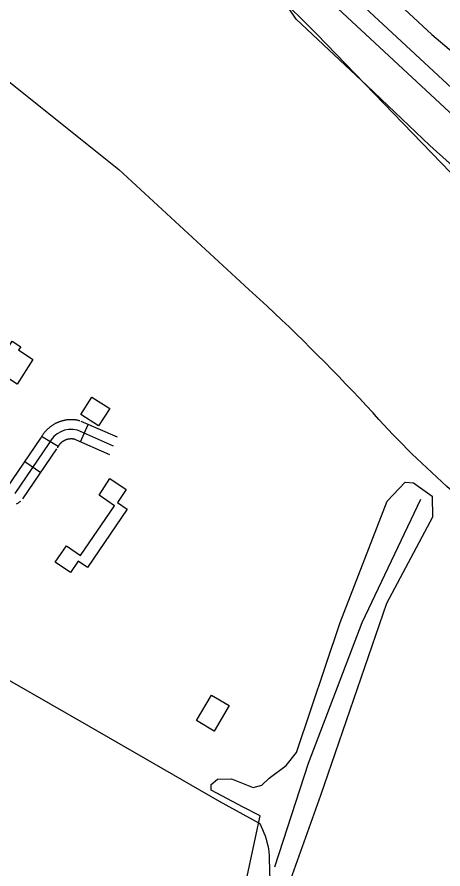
# Model space of a CAD drawing. Extents: x 3477039 to 3515015, y 546746 to 572297.
# Drawn here: x 3500384 to 3501049, y 555126 to 556455 of the extents above; entities that cross this region are included whole.
import ezdxf

# ---------------------------------------------------------------- set-up
doc = ezdxf.new("R2010")
doc.units = 0
for name, color, linetype in [('V-BLDG-OTLN', 7, 'Continuous'), ('V-BORW-LINE', 7, 'Continuous'), ('V-DTCH-CNTR', 7, 'Continuous'), ('V-LEVE-TOET', 7, 'Continuous'), ('V-ROAD-CNTR', 7, 'Continuous'), ('V-SITE-VEGE', 7, 'Continuous'), ('V-SURV-LINE', 7, 'Continuous'), ('V-TOPO-SHOR', 7, 'Continuous')]:
    doc.layers.add(name, color=color, linetype=linetype)

msp = doc.modelspace()

# ---------------------------------------------------------------- linework, layer by layer
at = {"layer": 'V-BLDG-OTLN'}
for points in [[(3500384.3, 555882.2), (3500326.4, 555920.3), (3500350.6, 555957.1), (3500372.2, 555942.8), (3500376.5, 555949.3), (3500389.8, 555940.6), (3500386.5, 555935.7), (3500408.7, 555921.1)], [(3500528.8, 555844.5), (3500511.1, 555817.3), (3500483.4, 555835.3), (3500501, 555862.3)], [(3500529.1, 555735.4), (3500554.5, 555718.1), (3500540.7, 555697.9), (3500555.9, 555687.6), (3500494, 555596.5), (3500479.5, 555606.4), (3500467.4, 555588.6), (3500443.7, 555604.7), (3500461.1, 555630.3), (3500483.3, 555615.1), (3500536.1, 555692.8), (3500512.3, 555709)], [(3500715.1, 555381.1), (3500691.5, 555341.2), (3500664.2, 555357.4), (3500687.7, 555397)]]:
    msp.add_lwpolyline(points, close=True, dxfattribs=at)
at = {"layer": 'V-BORW-LINE'}
msp.add_spline([(3499164.6, 559348.7), (3499177.7, 559343.6), (3499253.1, 559286.6), (3499284.2, 559256.2), (3499340.3, 559162.7), (3499365.6, 559130.6), (3499418.8, 559027.6), (3499490.6, 558925.5), (3499562.6, 558815.6), (3499623.7, 558705.6), (3499732.6, 558566.2), (3499802, 558469.6), (3499836.5, 558399.4), (3499853.9, 558358.5), (3499877.1, 558317.8), (3499952, 558214.8), (3500014.3, 558103.6), (3500057.3, 558035.9), (3500137.9, 557923.9), (3500198.3, 557857.1), (3500226.1, 557823.9), (3500270.2, 557752.4), (3500387.5, 557602.9), (3500466.9, 557510.8), (3500547.1, 557408.7), (3500573.5, 557393.7), (3500605.7, 557377.4), (3500638.1, 557351.4), (3500672.7, 557336.7), (3500742.7, 557273.2), (3500763, 557238.2), (3500819.6, 557164.4), (3500870.3, 557090), (3500893.9, 557047.1), (3500988.9, 556913.8), (3501016.4, 556874.7), (3501074.3, 556792.3), (3501160.7, 556687.5), (3501225.3, 556620), (3501306.7, 556520.2), (3501379.4, 556451.4), (3501437.1, 556386), (3501509.6, 556320.6), (3501536.3, 556289.3), (3501569.9, 556262.6), (3501741.3, 556093.5), (3501842, 556015.4), (3501948.8, 555911.9), (3501982.3, 555874.5), (3502018.7, 555839.7), (3502083.6, 555764.5), (3502182.9, 555678.6), (3502178.6, 555657), (3502148.7, 555656.1), (3502083.9, 555685.5), (3502046.5, 555708.2), (3501971, 555768.8), (3501900.8, 555812.8), (3501802.6, 555901), (3501714.1, 555994.5), (3501650.3, 556053.8), (3501543.4, 556192.3), (3501512.6, 556223.2), (3501487.1, 556253.4), (3501448.5, 556289.6), (3501413.7, 556309.9), (3501238.6, 556442.4), (3500990, 556674), (3500906.7, 556774.2), (3500828.9, 556893.6), (3500807.9, 556933.4), (3500757.5, 556994.7), (3500739.5, 557031.5), (3500665.7, 557130.9), (3500609.2, 557191.2), (3500584.6, 557223.4), (3500543.9, 557251), (3500471.6, 557290.8), (3500410.2, 557351.2), (3500386.4, 557382), (3500344.9, 557450.9), (3500299.6, 557542.6), (3500235.9, 557636), (3500157.7, 557736.4), (3500127.6, 557767.1), (3500082.4, 557828.6), (3499881.3, 558136.7), (3499804.7, 558251.3), (3499742.4, 558315.1), (3499681.3, 558392.5), (3499652.5, 558423), (3499529.7, 558606.2), (3499513.4, 558638.4), (3499504.7, 558668.7), (3499491.4, 558706.1), (3499421.3, 558847), (3499338.2, 558979)], degree=3, dxfattribs=at)
at = {"layer": 'V-DTCH-CNTR'}
for points in [[(3500168.3, 555534), (3500315.4, 555452.4), (3500495.6, 555349.1), (3500699.3, 555231.6), (3500762.7, 555196.7)], [(3500762.7, 555196.7), (3500765.1, 555192.1), (3500767.3, 555187.4), (3500769.3, 555182.6), (3500771.1, 555177.7), (3500772.7, 555172.7), (3500774.1, 555167.7), (3500775.2, 555162.6), (3500776.2, 555157.5), (3500776.9, 555152.3), (3500777.4, 555147.1), (3500777.6, 555141.9), (3500779.8, 555072.6)]]:
    msp.add_lwpolyline(points, dxfattribs=at)
at = {"layer": 'V-LEVE-TOET'}
for points in [[(3501765.2, 555567.3), (3501648.5, 555677), (3501522.6, 555794.4), (3501373.7, 555929), (3501232.5, 556060.4), (3501114.8, 556176.9), (3501028.4, 556254.8), (3500929.7, 556348.6), (3500819.7, 556451.9), (3500765.4, 556532.6), (3500698.5, 556639), (3500605.3, 556779.9), (3500506.2, 556937.1), (3500418.9, 557080.3), (3500408.5, 557097.1), (3500405.8, 557102), (3500399, 557112.9), (3500390, 557128.3), (3500366.4, 557175.8), (3500294.5, 557268.7), (3500228, 557376.4)], [(3500960.6, 556494), (3501031.2, 556427.9), (3501102.7, 556367.6), (3501186, 556284.2), (3501257, 556222.1), (3501341.7, 556145.1), (3501444.9, 556041.3), (3501552.6, 555950.2), (3501655.3, 555850.5), (3501803.8, 555709)]]:
    msp.add_lwpolyline(points, dxfattribs=at)
at = {"layer": 'V-ROAD-CNTR'}
for p, q in [((3500482.9, 555792.3), (3500495, 555819.7)), ((3500448.1, 555785.1), (3500422.4, 555800.6)), ((3500396.4, 555761.7), (3500421.2, 555744.8))]:
    msp.add_line(p, q, dxfattribs=at)
for points in [[(3496885, 561531.7), (3496981.8, 561359.3), (3497177.7, 561015.5), (3497344.6, 560720.3), (3497526.1, 560393.2), (3497906.7, 559720.8), (3498102.6, 559404.3), (3498398.9, 558897.5), (3498714.3, 558355.9), (3498913.4, 558032.2), (3499011.2, 557897.5), (3499269.5, 557544), (3499385.3, 557402.7), (3499670.8, 557083.7), (3499981.3, 556735.8), (3500083.1, 556622.9), (3500127.5, 556569.4), (3500201.3, 556502.8), (3500337, 556381.5), (3500543.1, 556217.4), (3500745.8, 556030.3)], [(3500337, 556381.5), (3500543.1, 556217.4), (3500745.8, 556030.3)], [(3500939.6, 555837.5), (3500929, 555848.9), (3500918.3, 555860.4), (3500907.6, 555871.8), (3500896.8, 555883.1), (3500886, 555894.3), (3500875.1, 555905.5), (3500864.2, 555916.7), (3500853.1, 555927.8), (3500842.1, 555938.8), (3500831, 555949.8), (3500819.8, 555960.7), (3500808.6, 555971.6), (3500797.3, 555982.4), (3500785.9, 555993.2), (3500774.5, 556003.9), (3500763.1, 556014.5), (3500751.6, 556025.1), (3500745.8, 556030.3)], [(3500939.6, 555837.5), (3500929, 555848.9), (3500918.3, 555860.4), (3500907.6, 555871.8), (3500896.8, 555883.1), (3500886, 555894.3), (3500875.1, 555905.5), (3500864.2, 555916.7), (3500853.1, 555927.8), (3500842.1, 555938.8), (3500831, 555949.8), (3500819.8, 555960.7), (3500808.6, 555971.6), (3500797.3, 555982.4), (3500785.9, 555993.2), (3500774.5, 556003.9), (3500763.1, 556014.5), (3500751.6, 556025.1), (3500745.8, 556030.3)], [(3501087, 555695.2), (3501078.8, 555702), (3501070.7, 555708.9), (3501062.7, 555715.9), (3501054.7, 555722.9), (3501046.8, 555730), (3501038.9, 555737.1), (3501031.1, 555744.4), (3501023.3, 555751.6), (3501015.6, 555758.9), (3501007.9, 555766.3), (3501000.3, 555773.8), (3500992.8, 555781.2), (3500985.3, 555788.8), (3500977.9, 555796.4), (3500970.5, 555804.1), (3500963.2, 555811.8), (3500955.9, 555819.6), (3500948.7, 555827.4), (3500941.6, 555835.3), (3500939.6, 555837.5)], [(3501087, 555695.2), (3501078.8, 555702), (3501070.7, 555708.9), (3501062.7, 555715.9), (3501054.7, 555722.9), (3501046.8, 555730), (3501038.9, 555737.1), (3501031.1, 555744.4), (3501023.3, 555751.6), (3501015.6, 555758.9), (3501007.9, 555766.3), (3501000.3, 555773.8), (3500992.8, 555781.2), (3500985.3, 555788.8), (3500977.9, 555796.4), (3500970.5, 555804.1), (3500963.2, 555811.8), (3500955.9, 555819.6), (3500948.7, 555827.4), (3500941.6, 555835.3), (3500939.6, 555837.5)], [(3500482, 555825.2), (3500481.2, 555825.4), (3500480.2, 555825.7), (3500479.3, 555825.8), (3500478.4, 555826), (3500477.5, 555826.2), (3500476.6, 555826.3), (3500475.7, 555826.5), (3500474.7, 555826.6), (3500473.7, 555826.7), (3500472.8, 555826.8), (3500471.9, 555826.8), (3500471, 555826.9), (3500470, 555826.9), (3500469.1, 555826.9), (3500468.2, 555826.9), (3500467.2, 555826.9), (3500466.3, 555826.9), (3500465.3, 555826.8), (3500464.4, 555826.8), (3500463.5, 555826.7), (3500462.5, 555826.6), (3500461.6, 555826.5), (3500460.7, 555826.3), (3500459.7, 555826.2), (3500458.8, 555826), (3500457.9, 555825.8), (3500457, 555825.7), (3500456.1, 555825.4), (3500455.1, 555825.2), (3500454.3, 555825), (3500453.4, 555824.7), (3500452.5, 555824.4), (3500451.5, 555824.1), (3500450.7, 555823.8), (3500449.8, 555823.5), (3500448.9, 555823.2), (3500448.1, 555822.8), (3500447.2, 555822.5), (3500446.3, 555822.1), (3500445.5, 555821.7), (3500444.6, 555821.3), (3500443.8, 555820.8), (3500443, 555820.4), (3500442.1, 555819.9), (3500441.3, 555819.5), (3500440.6, 555819), (3500439.7, 555818.5), (3500439, 555818), (3500438.2, 555817.5), (3500437.4, 555816.9), (3500436.7, 555816.4), (3500435.9, 555815.8), (3500435.2, 555815.2), (3500434.5, 555814.7), (3500433.7, 555814), (3500433, 555813.4), (3500432.3, 555812.8), (3500431.6, 555812.2), (3500430.9, 555811.5), (3500430.3, 555810.8), (3500429.7, 555810.2), (3500429, 555809.5), (3500428.4, 555808.8), (3500427.8, 555808.1), (3500427.2, 555807.4), (3500426.6, 555806.6), (3500426, 555805.9), (3500425.4, 555805.2), (3500424.9, 555804.4), (3500424.3, 555803.6), (3500423.8, 555802.8), (3500423.3, 555802.1), (3500422.8, 555801.2), (3500422.3, 555800.4), (3500421.9, 555799.6), (3500421.4, 555798.8), (3500421, 555798), (3500420.5, 555797.1), (3500420.2, 555796.4), (3500420.2, 555796.4)], [(3500540.8, 555799.6), (3500484.4, 555824.4)], [(3500534.7, 555785.8), (3500478.3, 555810.7)], [(3500368.2, 555720.3), (3500421.2, 555798.2)], [(3500474.6, 555796.2), (3500474.2, 555796.3), (3500473.8, 555796.4), (3500473.4, 555796.5), (3500472.9, 555796.5), (3500472.6, 555796.6), (3500472.1, 555796.7), (3500471.7, 555796.7), (3500471.3, 555796.8), (3500470.9, 555796.8), (3500470.5, 555796.9), (3500470.1, 555796.9), (3500469.6, 555796.9), (3500469.3, 555796.9), (3500468.9, 555796.9), (3500468.4, 555796.9), (3500468, 555796.9), (3500467.6, 555796.9), (3500467.2, 555796.9), (3500466.8, 555796.9), (3500466.3, 555796.8), (3500465.9, 555796.8), (3500465.5, 555796.7), (3500465.1, 555796.7), (3500464.7, 555796.6), (3500464.3, 555796.5), (3500463.9, 555796.4), (3500463.5, 555796.4), (3500463.1, 555796.3), (3500462.7, 555796.2), (3500462.3, 555796.1), (3500461.9, 555795.9), (3500461.5, 555795.8), (3500461.1, 555795.7), (3500460.7, 555795.6), (3500460.3, 555795.4), (3500460, 555795.3), (3500459.5, 555795.1), (3500459.1, 555794.9), (3500458.8, 555794.8), (3500458.4, 555794.6), (3500458.1, 555794.4), (3500457.7, 555794.2), (3500457.3, 555794), (3500457, 555793.9), (3500456.6, 555793.6), (3500456.2, 555793.4), (3500455.9, 555793.2), (3500455.5, 555793), (3500455.2, 555792.7), (3500454.8, 555792.5), (3500454.5, 555792.3), (3500454.2, 555792), (3500453.9, 555791.8), (3500453.5, 555791.5), (3500453.2, 555791.2), (3500452.9, 555791), (3500452.6, 555790.7), (3500452.3, 555790.4), (3500452, 555790.1), (3500451.7, 555789.8), (3500451.4, 555789.5), (3500451.1, 555789.2), (3500450.9, 555788.9), (3500450.6, 555788.6), (3500450.3, 555788.3), (3500450.1, 555788), (3500449.8, 555787.6), (3500449.5, 555787.3), (3500449.3, 555787), (3500449.1, 555786.6), (3500448.8, 555786.3), (3500448.6, 555785.9), (3500448.4, 555785.6), (3500448.2, 555785.2), (3500448, 555784.9), (3500447.8, 555784.5), (3500447.6, 555784.1), (3500447.4, 555783.8), (3500447.2, 555783.3), (3500447.1, 555783.1)], [(3500528.7, 555772.1), (3500472.3, 555797)], [(3500433.6, 555789.8), (3500380.7, 555711.9)], [(3500393.1, 555703.4), (3500446, 555781.3)], [(3500383.3, 555695.6), (3500384.3, 555696.2), (3500385.2, 555696.7), (3500386.2, 555697.4), (3500387.1, 555698), (3500388, 555698.7), (3500389, 555699.4), (3500389.8, 555700)]]:
    msp.add_lwpolyline(points, dxfattribs=at)
msp.add_arc((3500468.6, 555773.2), 38.7, 75.5183, 154.6388, dxfattribs=at)
at = {"layer": 'V-SITE-VEGE'}
for p, q in [((3500961.8, 555699.6), (3500989.9, 555729.5)), ((3500989.9, 555729.5), (3501002.6, 555728.6)), ((3501002.6, 555728.6), (3501031.6, 555707.7)), ((3501031.6, 555707.7), (3501032.5, 555675.1)), ((3500888.3, 555510.4), (3500961.8, 555699.6)), ((3501032.5, 555675.1), (3500960.8, 555540.2)), ((3500960.8, 555540.2), (3500857.4, 555240.4)), ((3500820.3, 555307.5), (3500888.3, 555510.4)), ((3500804, 555287.6), (3500820.3, 555307.5)), ((3500777.7, 555267.7), (3500804, 555287.6)), ((3500687.1, 555257.8), (3500697.1, 555265.9)), ((3500697.1, 555265.9), (3500718.8, 555266.8)), ((3500718.8, 555266.8), (3500734.2, 555260.4)), ((3500765.9, 555256.8), (3500777.7, 555267.7)), ((3500687.1, 555248.7), (3500687.1, 555257.8)), ((3500734.2, 555260.4), (3500752.3, 555253.2)), ((3500752.3, 555253.2), (3500765.9, 555256.8)), ((3500736.9, 555222.4), (3500687.1, 555248.7)), ((3500857.4, 555240.4), (3500792.8, 555059.2)), ((3500763.2, 555208.8), (3500736.9, 555222.4)), ((3500742, 555109.7), (3500763.2, 555208.8))]:
    msp.add_line(p, q, dxfattribs=at)
at = {"layer": 'V-SURV-LINE'}
for points in [[(3500905.2, 556490.3), (3502004.7, 555470.3)], [(3501984.3, 555448.3), (3500884.8, 556468.3)]]:
    msp.add_lwpolyline(points, dxfattribs=at)
at = {"layer": 'V-TOPO-SHOR'}
for points in [[(3501949.9, 555403), (3501271, 556009.7), (3501195.2, 556073.1), (3500852.1, 556428.6), (3500787.1, 556493.6), (3500512.6, 556934.1), (3500411.5, 557093)], [(3501013.8, 555702.3), (3500922.2, 555509.9), (3500838.3, 555290.3), (3500785.7, 555128.6)]]:
    msp.add_lwpolyline(points, dxfattribs=at)

doc.saveas('drawing.dxf')
